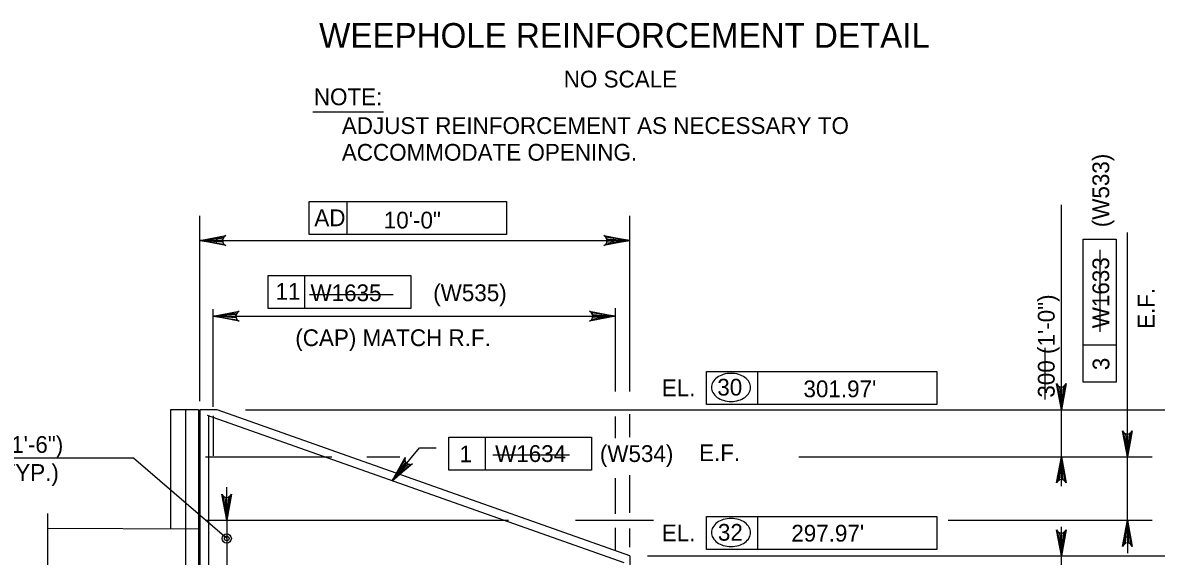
# Model space of a CAD drawing. Extents: x 179 to 454, y -271 to 54.
# Drawn here: x 258.31 to 266.42, y -60.11 to -56.29 of the extents above; entities that cross this region are included whole.
import ezdxf

# ---------------------------------------------------------------- set-up
doc = ezdxf.new("R2010")
doc.units = 0
for name, color, linetype in [('Level 10', 7, 'Continuous'), ('Level 3', 7, 'Continuous'), ('Level 4', 7, 'Continuous'), ('Level 41', 7, 'Continuous'), ('Level 5', 7, 'Continuous'), ('Level 6', 7, 'Continuous')]:
    doc.layers.add(name, color=color, linetype=linetype)

msp = doc.modelspace()

# ---------------------------------------------------------------- linework, layer by layer
at = {"layer": 'Level 10'}
for p, q in [((259.5707, -59.057), (259.3706, -59.057)), ((259.3706, -59.057), (259.3706, -59.9076)), ((259.4772, -59.057), (259.4772, -62.588)), ((259.5707, -59.057), (259.5707, -62.588)), ((259.581, -59.057), (259.581, -62.588)), ((259.704, -59.057), (259.581, -59.057)), ((262.6567, -60.1028), (259.704, -59.057)), ((258.4902, -59.9038), (259.5707, -59.9084)), ((262.6567, -60.1028), (262.6567, -63.0801))]:
    msp.add_line(p, q, dxfattribs=at)
at = {"layer": 'Level 3'}
for p, q in [((259.1065, -59.4043), (257.7386, -59.4043)), ((259.7725, -59.9785), (259.1065, -59.4043)), ((258.4902, -59.8004), (258.4902, -61.3792))]:
    msp.add_line(p, q, dxfattribs=at)
for radius in [0.0333, 0.0167]:
    msp.add_circle((259.7725, -59.9785), radius, dxfattribs=at)
at = {"layer": 'Level 4'}
for p, q in [((260.3896, -56.925), (260.8942, -56.925)), ((260.3618, -57.5667), (261.7738, -57.5667)), ((260.3618, -57.803), (260.3618, -57.5667)), ((260.6357, -57.803), (260.6357, -57.5667)), ((261.7738, -57.5667), (261.7738, -57.803)), ((265.7452, -59.6048), (265.7452, -57.5918)), ((259.581, -58.9954), (259.581, -57.6692)), ((262.6567, -58.9275), (262.6567, -57.6692)), ((261.7738, -57.803), (260.3618, -57.803)), ((265.9019, -58.8588), (265.9019, -57.8373)), ((265.9019, -57.8373), (266.1382, -57.8373)), ((266.1382, -57.8373), (266.1382, -58.8588)), ((266.2176, -58.9684), (266.2176, -57.7878)), ((259.6991, -57.8464), (262.5387, -57.8464)), ((260.0686, -58.0963), (261.0901, -58.0963)), ((260.0686, -58.3326), (260.0686, -58.0963)), ((260.3322, -58.3326), (260.3322, -58.0963)), ((261.0901, -58.0963), (261.0901, -58.3326)), ((259.6765, -59.0365), (259.6765, -58.3378)), ((259.6765, -58.3877), (262.5555, -58.3877)), ((261.0901, -58.3326), (260.0686, -58.3326)), ((262.5555, -58.9275), (262.5555, -58.3296)), ((266.1382, -58.5952), (265.9019, -58.5952)), ((263.2065, -58.7836), (264.8549, -58.7836)), ((263.2065, -59.0198), (263.2065, -58.7836)), ((263.5733, -59.0198), (263.5733, -58.7836)), ((264.8549, -58.7836), (264.8549, -59.0198)), ((266.1382, -58.8588), (265.9019, -58.8588)), ((266.2176, -59.2754), (266.2176, -58.9684)), ((259.9064, -59.057), (267.6282, -59.057)), ((264.8549, -59.0198), (263.2065, -59.0198)), ((262.5555, -59.2606), (262.5555, -59.1062)), ((262.6567, -59.2525), (262.6567, -59.09)), ((261.361, -59.2542), (262.3825, -59.2542)), ((261.361, -59.4905), (261.361, -59.2542)), ((261.6247, -59.4905), (261.6247, -59.2542)), ((262.3825, -59.2542), (262.3825, -59.4905)), ((260.9571, -59.566), (261.1523, -59.3301)), ((261.1523, -59.3301), (261.2704, -59.3301)), ((260.7749, -59.3935), (261.0121, -59.3935)), ((263.8673, -59.3935), (266.3948, -59.3935)), ((266.2176, -59.8483), (266.2176, -59.3935)), ((262.3825, -59.4905), (261.361, -59.4905)), ((262.6567, -59.7944), (262.6567, -59.5249)), ((259.7725, -59.7302), (259.7725, -59.6122)), ((262.5555, -59.8025), (262.5555, -59.5478)), ((259.7725, -59.8483), (259.7725, -60.2174)), ((262.2681, -59.8483), (262.827, -59.8483)), ((263.2065, -59.8221), (264.8549, -59.8221)), ((263.2065, -60.0583), (263.2065, -59.8221)), ((263.5733, -60.0583), (263.5733, -59.8221)), ((264.8549, -59.8221), (264.8549, -60.0583)), ((264.9353, -59.8483), (266.3947, -59.8483)), ((262.5555, -60.0629), (262.5555, -59.9016)), ((262.6567, -60.0412), (262.6567, -59.9073)), ((265.7452, -61.2544), (265.7452, -59.8952)), ((266.2176, -59.9665), (266.2176, -60.0846)), ((262.7829, -60.1028), (267.1532, -60.1028)), ((264.8549, -60.0583), (263.2065, -60.0583))]:
    msp.add_line(p, q, dxfattribs=at)
for points in [[(259.581, -57.8464), (259.7674, -57.8115), (259.7531, -57.8214), (259.7457, -57.8339), (259.7435, -57.8464), (259.7457, -57.8589), (259.7531, -57.8714), (259.7674, -57.8813), (259.581, -57.8464), (259.7531, -57.8714), (259.7457, -57.8589), (259.581, -57.8464), (259.7435, -57.8464), (259.7457, -57.8339), (259.581, -57.8464), (259.7531, -57.8214)], [(262.6567, -57.8464), (262.4703, -57.8813), (262.4847, -57.8714), (262.4921, -57.8589), (262.4942, -57.8464), (262.4921, -57.8339), (262.4847, -57.8214), (262.4703, -57.8115), (262.6567, -57.8464), (262.4847, -57.8214), (262.4921, -57.8339), (262.6567, -57.8464), (262.4942, -57.8464), (262.4921, -57.8589), (262.6567, -57.8464), (262.4847, -57.8714)], [(259.6765, -58.3877), (259.8629, -58.3528), (259.8486, -58.3627), (259.8412, -58.3752), (259.839, -58.3877), (259.8412, -58.4002), (259.8486, -58.4127), (259.8629, -58.4226), (259.6765, -58.3877), (259.8486, -58.4127), (259.8412, -58.4002), (259.6765, -58.3877), (259.839, -58.3877), (259.8412, -58.3752), (259.6765, -58.3877), (259.8486, -58.3627)], [(262.5555, -58.3877), (262.3691, -58.4226), (262.3834, -58.4127), (262.3908, -58.4002), (262.393, -58.3877), (262.3908, -58.3752), (262.3834, -58.3627), (262.3691, -58.3528), (262.5555, -58.3877), (262.3834, -58.3627), (262.3908, -58.3752), (262.5555, -58.3877), (262.393, -58.3877), (262.3908, -58.4002), (262.5555, -58.3877), (262.3834, -58.4127)], [(265.7452, -59.057), (265.7102, -58.8706), (265.7202, -58.8849), (265.7327, -58.8923), (265.7452, -58.8945), (265.7577, -58.8923), (265.7702, -58.8849), (265.7801, -58.8706), (265.7452, -59.057), (265.7702, -58.8849), (265.7577, -58.8923), (265.7452, -59.057), (265.7452, -58.8945), (265.7327, -58.8923), (265.7452, -59.057), (265.7202, -58.8849)], [(266.2176, -59.3935), (266.1827, -59.2071), (266.1926, -59.2214), (266.2051, -59.2288), (266.2176, -59.231), (266.2301, -59.2288), (266.2426, -59.2214), (266.2525, -59.2071), (266.2176, -59.3935), (266.2426, -59.2214), (266.2301, -59.2288), (266.2176, -59.3935), (266.2176, -59.231), (266.2051, -59.2288), (266.2176, -59.3935), (266.1926, -59.2214)], [(260.9571, -59.566), (261.049, -59.4001), (261.0475, -59.4175), (261.0524, -59.4312), (261.0607, -59.4408), (261.0717, -59.4472), (261.086, -59.4494), (261.1028, -59.4447), (260.9571, -59.566), (261.086, -59.4494), (261.0717, -59.4472), (260.9571, -59.566), (261.0607, -59.4408), (261.0524, -59.4312), (260.9571, -59.566), (261.0475, -59.4175)], [(265.7452, -59.3935), (265.7801, -59.5799), (265.7702, -59.5656), (265.7577, -59.5582), (265.7452, -59.556), (265.7327, -59.5582), (265.7202, -59.5656), (265.7102, -59.5799), (265.7452, -59.3935), (265.7202, -59.5656), (265.7327, -59.5582), (265.7452, -59.3935), (265.7452, -59.556), (265.7577, -59.5582), (265.7452, -59.3935), (265.7702, -59.5656)], [(259.7725, -59.8483), (259.7376, -59.6619), (259.7475, -59.6762), (259.76, -59.6837), (259.7725, -59.6858), (259.785, -59.6837), (259.7975, -59.6762), (259.8074, -59.6619), (259.7725, -59.8483), (259.7975, -59.6762), (259.785, -59.6837), (259.7725, -59.8483), (259.7725, -59.6858), (259.76, -59.6837), (259.7725, -59.8483), (259.7475, -59.6762)], [(266.2176, -59.8483), (266.2525, -60.0347), (266.2426, -60.0204), (266.2301, -60.013), (266.2176, -60.0108), (266.2051, -60.013), (266.1926, -60.0204), (266.1827, -60.0347), (266.2176, -59.8483), (266.1926, -60.0204), (266.2051, -60.013), (266.2176, -59.8483), (266.2176, -60.0108), (266.2301, -60.013), (266.2176, -59.8483), (266.2426, -60.0204)], [(265.7452, -60.1028), (265.7102, -59.9163), (265.7202, -59.9307), (265.7327, -59.9381), (265.7452, -59.9402), (265.7577, -59.9381), (265.7702, -59.9307), (265.7801, -59.9163), (265.7452, -60.1028), (265.7702, -59.9307), (265.7577, -59.9381), (265.7452, -60.1028), (265.7452, -59.9402), (265.7327, -59.9381), (265.7452, -60.1028), (265.7202, -59.9307)]]:
    msp.add_lwpolyline(points, dxfattribs=at)
for points in [[(259.6991, -57.8267), (259.6991, -57.8661), (259.581, -57.8464)], [(262.5387, -57.8267), (262.5387, -57.8661), (262.6567, -57.8464)], [(266.1979, -59.2754), (266.2373, -59.2754), (266.2176, -59.3935)], [(261.0476, -59.4876), (261.0172, -59.4625), (260.9571, -59.566)], [(265.7255, -59.5116), (265.7649, -59.5116), (265.7452, -59.3935)], [(259.7528, -59.7302), (259.7922, -59.7302), (259.7725, -59.8483)], [(266.1979, -59.9665), (266.2373, -59.9665), (266.2176, -59.8483)], [(265.7255, -59.9847), (265.7649, -59.9847), (265.7452, -60.1028)]]:
    msp.add_lwpolyline(points, close=True, dxfattribs=at)
for centre, radius, start, end in [((263.3678, -58.9454), 0.1465, 106.53583, 125.63164), ((263.3816, -58.9918), 0.1949, 90, 106.53583), ((263.3816, -58.9918), 0.1949, 73.46417, 90), ((263.3954, -58.9454), 0.1465, 54.36836, 73.46417), ((263.3145, -58.8974), 0.0731, 149.97668, 180), ((263.3468, -58.916), 0.1103, 125.63164, 149.97668), ((263.4164, -58.916), 0.1103, 30.02332, 54.36836), ((263.4487, -58.8974), 0.0731, 0, 30.02332), ((263.3145, -58.8974), 0.0731, 180, 210.02332), ((263.3468, -58.8788), 0.1103, 210.02332, 234.36836), ((263.3678, -58.8494), 0.1465, 234.36836, 253.46417), ((263.3954, -58.8494), 0.1465, 286.53583, 305.63164), ((263.4164, -58.8788), 0.1103, 305.63164, 329.97668), ((263.4487, -58.8974), 0.0731, 329.97668, 0), ((263.3816, -58.803), 0.1949, 253.46417, 270), ((263.3816, -58.803), 0.1949, 270, 286.53583), ((263.3468, -59.9545), 0.1103, 125.63164, 149.97668), ((263.3678, -59.9839), 0.1465, 106.53583, 125.63164), ((263.3816, -60.0303), 0.1949, 90, 106.53583), ((263.3816, -60.0303), 0.1949, 73.46417, 90), ((263.3954, -59.9839), 0.1465, 54.36836, 73.46417), ((263.4164, -59.9545), 0.1103, 30.02332, 54.36836), ((263.3145, -59.9359), 0.0731, 149.97668, 180), ((263.3145, -59.9359), 0.0731, 180, 210.02332), ((263.4487, -59.9359), 0.0731, 0, 30.02332), ((263.4487, -59.9359), 0.0731, 329.97668, 0), ((263.3468, -59.9173), 0.1103, 210.02332, 234.36836), ((263.3678, -59.8879), 0.1465, 234.36836, 253.46417), ((263.3816, -59.8415), 0.1949, 253.46417, 270), ((263.3816, -59.8415), 0.1949, 270, 286.53583), ((263.3954, -59.8879), 0.1465, 286.53583, 305.63164), ((263.4164, -59.9173), 0.1103, 305.63164, 329.97668)]:
    msp.add_arc(centre, radius, start, end, dxfattribs=at)
at = {"layer": 'Level 41'}
for p, q in [((266.024, -58.5003), (266.024, -57.9136)), ((260.3649, -58.2325), (260.9639, -58.2325)), ((265.6289, -58.985), (265.6289, -58.6151)), ((261.6777, -59.3804), (262.2258, -59.3804))]:
    msp.add_line(p, q, dxfattribs=at)
at = {"layer": 'Level 5'}
msp.add_line((259.6765, -59.102), (259.6768, -59.386), dxfattribs=at)
at = {"layer": 'Level 6'}
for p, q in [((262.6157, -60.1535), (259.6356, -59.098)), ((259.6425, -59.098), (259.6425, -62.0732)), ((259.622, -59.3935), (260.5255, -59.3935)), ((259.622, -59.8483), (261.79, -59.8483))]:
    msp.add_line(p, q, dxfattribs=at)

# ---------------------------------------------------------------- texts
at = {"layer": 'Level 3'}
for s, p in [('450 (1\'-6")', (257.8643, -59.366)), ('(TYP.)', (258.1081, -59.5664))]:
    msp.add_text(s, height=0.12, dxfattribs=at).set_placement(p)
at = {"layer": 'Level 4'}
for s, height, p in [('WEEPHOLE REINFORCEMENT DETAIL', 0.177167, (260.4341, -56.4672)), ('NO SCALE', 0.12, (262.1844, -56.751)), ('NOTE:', 0.12, (260.396, -56.8778)), ('ADJUST REINFORCEMENT AS NECESSARY TO', 0.12, (260.5964, -57.0838)), ('ACCOMMODATE OPENING.', 0.12, (260.5964, -57.275)), ('AD', 0.12, (260.3997, -57.7437)), ('W1635', 0.12, (260.3721, -58.2802)), ('(W535)', 0.12, (261.2503, -58.2802)), ('(CAP) MATCH R.F.', 0.12, (260.2635, -58.6019)), ('EL.', 0.12, (262.8857, -58.9604)), ('30', 0.12, (263.2832, -58.9559)), ('W1634', 0.12, (261.6931, -59.4311)), ('(W534)', 0.12, (262.4428, -59.4311)), ('E.F.', 0.12, (263.1528, -59.4246)), ('EL.', 0.12, (262.8857, -59.999)), ('32', 0.12, (263.2876, -59.9944))]:
    msp.add_text(s, height=height, dxfattribs=at).set_placement(p)
for s, p in [('(W533)', (266.0876, -57.7512)), ('W1633', (266.0876, -58.4744)), ('300 (1\'-0")', (265.6974, -58.9707)), ('E.F.', (266.4125, -58.4791))]:
    msp.add_text(s, height=0.12, rotation=90, dxfattribs=at).set_placement(p)
at = {"layer": 'Level 41'}
for s, p in [('10\'-0"', (260.8967, -57.7602)), ('11', (260.1218, -58.2704)), ("301.97'", (263.8998, -58.9677)), ('1', (261.4382, -59.4333)), ("297.97'", (263.8127, -60.0008))]:
    msp.add_text(s, height=0.12, dxfattribs=at).set_placement(p)
msp.add_text('3', height=0.12, rotation=90, dxfattribs=at).set_placement((266.089, -58.7744))

doc.saveas('drawing.dxf')
